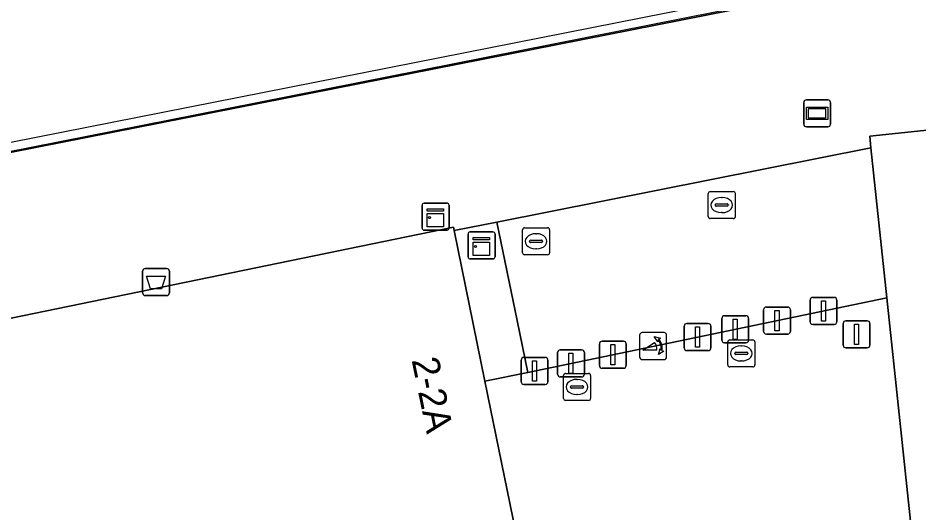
# Model space of a CAD drawing. Extents: x 161087 to 161926, y 382572 to 383873.
# Drawn here: x 161207.6 to 161240.9, y 383545.41 to 383563.72 of the extents above; entities that cross this region are included whole.
import ezdxf

# ---------------------------------------------------------------- set-up
doc = ezdxf.new("R2010")
doc.units = 0
for name, color, linetype in [('IMGEO_Afsluitpaal', 7, 'Continuous'), ('IMGEO_Afvalbak', 7, 'Continuous'), ('IMGEO_Kast', 7, 'Continuous'), ('IMGEO_Kolk', 7, 'Continuous'), ('IMGEO_Lijnafwatering', 7, 'Continuous'), ('IMGEO_Pand', 7, 'Continuous'), ('IMGEO_Pand_nummerreeks', 7, 'Continuous'), ('IMGEO_Pand_overbouw', 7, 'Continuous'), ('IMGEO_Poller', 7, 'Continuous'), ('IMGEO_Rioolput', 7, 'Continuous'), ('IMGEO_Voetgangersgebied_open', 7, 'Continuous'), ('IMGEO_Wegwijzer', 7, 'Continuous')]:
    doc.layers.add(name, color=color, linetype=linetype)

msp = doc.modelspace()

# ---------------------------------------------------------------- linework, layer by layer
at = {"layer": 'IMGEO_Afsluitpaal'}
for p, q in [((161236.969, 383553.386), (161237.759, 383553.386)), ((161237.759, 383553.386), (161236.969, 383553.386)), ((161236.869, 383552.486), (161236.869, 383553.286)), ((161236.869, 383553.286), (161236.869, 383552.486)), ((161237.859, 383553.286), (161237.859, 383552.486)), ((161237.859, 383552.486), (161237.859, 383553.286)), ((161233.71, 383552.709), (161234.5, 383552.709)), ((161234.5, 383552.709), (161233.71, 383552.709)), ((161235.155, 383552.13), (161235.155, 383552.93)), ((161235.155, 383552.93), (161235.155, 383552.13)), ((161235.255, 383553.03), (161236.045, 383553.03)), ((161236.045, 383553.03), (161235.255, 383553.03)), ((161236.145, 383552.93), (161236.145, 383552.13)), ((161236.145, 383552.13), (161236.145, 383552.93)), ((161232.318, 383552.419), (161233.108, 383552.419)), ((161233.108, 383552.419), (161232.318, 383552.419)), ((161233.61, 383551.809), (161233.61, 383552.609)), ((161233.61, 383552.609), (161233.61, 383551.809)), ((161234.6, 383552.609), (161234.6, 383551.809)), ((161234.6, 383551.809), (161234.6, 383552.609)), ((161237.759, 383552.386), (161236.969, 383552.386)), ((161236.969, 383552.386), (161237.759, 383552.386)), ((161238.093, 383551.619), (161238.093, 383552.419)), ((161238.093, 383552.419), (161238.093, 383551.619)), ((161238.193, 383552.519), (161238.983, 383552.519)), ((161238.983, 383552.519), (161238.193, 383552.519)), ((161239.083, 383552.419), (161239.083, 383551.619)), ((161239.083, 383551.619), (161239.083, 383552.419)), ((161232.218, 383551.519), (161232.218, 383552.319)), ((161232.218, 383552.319), (161232.218, 383551.519)), ((161233.208, 383552.319), (161233.208, 383551.519)), ((161233.208, 383551.519), (161233.208, 383552.319)), ((161229.185, 383551.767), (161229.975, 383551.767)), ((161229.975, 383551.767), (161229.185, 383551.767)), ((161234.5, 383551.709), (161233.71, 383551.709)), ((161233.71, 383551.709), (161234.5, 383551.709)), ((161236.045, 383552.03), (161235.255, 383552.03)), ((161235.255, 383552.03), (161236.045, 383552.03)), ((161227.64, 383551.446), (161228.43, 383551.446)), ((161228.43, 383551.446), (161227.64, 383551.446)), ((161229.085, 383550.867), (161229.085, 383551.667)), ((161229.085, 383551.667), (161229.085, 383550.867)), ((161230.075, 383551.667), (161230.075, 383550.867)), ((161230.075, 383550.867), (161230.075, 383551.667)), ((161233.108, 383551.419), (161232.318, 383551.419)), ((161232.318, 383551.419), (161233.108, 383551.419)), ((161238.983, 383551.519), (161238.193, 383551.519)), ((161238.193, 383551.519), (161238.983, 383551.519)), ((161226.197, 383550.267), (161226.197, 383551.067)), ((161226.197, 383551.067), (161226.197, 383550.267)), ((161226.297, 383551.167), (161227.087, 383551.167)), ((161227.087, 383551.167), (161226.297, 383551.167)), ((161227.187, 383551.067), (161227.187, 383550.267)), ((161227.187, 383550.267), (161227.187, 383551.067)), ((161227.54, 383550.546), (161227.54, 383551.346)), ((161227.54, 383551.346), (161227.54, 383550.546)), ((161228.53, 383551.346), (161228.53, 383550.546)), ((161228.53, 383550.546), (161228.53, 383551.346)), ((161229.975, 383550.767), (161229.185, 383550.767)), ((161229.185, 383550.767), (161229.975, 383550.767)), ((161228.43, 383550.446), (161227.64, 383550.446)), ((161227.64, 383550.446), (161228.43, 383550.446)), ((161227.087, 383550.167), (161226.297, 383550.167)), ((161226.297, 383550.167), (161227.087, 383550.167))]:
    msp.add_line(p, q, dxfattribs=at)
for points in [[(161237.289, 383553.261), (161237.439, 383553.261), (161237.439, 383552.511), (161237.289, 383552.511), (161237.289, 383553.261)], [(161235.575, 383552.905), (161235.725, 383552.905), (161235.725, 383552.155), (161235.575, 383552.155), (161235.575, 383552.905)], [(161234.03, 383552.584), (161234.18, 383552.584), (161234.18, 383551.834), (161234.03, 383551.834), (161234.03, 383552.584)], [(161238.513, 383552.394), (161238.663, 383552.394), (161238.663, 383551.644), (161238.513, 383551.644), (161238.513, 383552.394)], [(161232.638, 383552.294), (161232.788, 383552.294), (161232.788, 383551.544), (161232.638, 383551.544), (161232.638, 383552.294)], [(161229.505, 383551.642), (161229.655, 383551.642), (161229.655, 383550.892), (161229.505, 383550.892), (161229.505, 383551.642)], [(161226.617, 383551.042), (161226.767, 383551.042), (161226.767, 383550.292), (161226.617, 383550.292), (161226.617, 383551.042)], [(161227.96, 383551.321), (161228.11, 383551.321), (161228.11, 383550.571), (161227.96, 383550.571), (161227.96, 383551.321)]]:
    msp.add_lwpolyline(points, dxfattribs=at)
for centre, start, end in [((161236.969, 383553.286), 90, 180), ((161236.969, 383553.286), 90, 180), ((161237.759, 383553.286), 0, 90), ((161237.759, 383553.286), 360, 90), ((161233.71, 383552.609), 90, 180), ((161233.71, 383552.609), 90, 180), ((161234.5, 383552.609), 0, 90), ((161234.5, 383552.609), 360, 90), ((161235.255, 383552.93), 90, 180), ((161235.255, 383552.93), 90, 180), ((161236.045, 383552.93), 0, 90), ((161236.045, 383552.93), 360, 90), ((161232.318, 383552.319), 90, 180), ((161232.318, 383552.319), 90, 180), ((161233.108, 383552.319), 0, 90), ((161233.108, 383552.319), 360, 90), ((161236.969, 383552.486), 180, 270), ((161236.969, 383552.486), 180, 270), ((161237.759, 383552.486), 270, 0), ((161237.759, 383552.486), 270, 0), ((161238.193, 383552.419), 90, 180), ((161238.193, 383552.419), 90, 180), ((161238.983, 383552.419), 0, 90), ((161238.983, 383552.419), 360, 90), ((161235.255, 383552.13), 180, 270), ((161235.255, 383552.13), 180, 270), ((161236.045, 383552.13), 270, 0), ((161236.045, 383552.13), 270, 0), ((161229.185, 383551.667), 90, 180), ((161229.185, 383551.667), 90, 180), ((161229.975, 383551.667), 0, 90), ((161229.975, 383551.667), 360, 90), ((161233.71, 383551.809), 180, 270), ((161233.71, 383551.809), 180, 270), ((161234.5, 383551.809), 270, 0), ((161234.5, 383551.809), 270, 0), ((161227.64, 383551.346), 90, 180), ((161227.64, 383551.346), 90, 180), ((161228.43, 383551.346), 0, 90), ((161228.43, 383551.346), 360, 90), ((161232.318, 383551.519), 180, 270), ((161232.318, 383551.519), 180, 270), ((161233.108, 383551.519), 270, 0), ((161233.108, 383551.519), 270, 0), ((161238.193, 383551.619), 180, 270), ((161238.193, 383551.619), 180, 270), ((161238.983, 383551.619), 270, 0), ((161238.983, 383551.619), 270, 0), ((161226.297, 383551.067), 90, 180), ((161226.297, 383551.067), 90, 180), ((161227.087, 383551.067), 0, 90), ((161227.087, 383551.067), 360, 90), ((161229.185, 383550.867), 180, 270), ((161229.185, 383550.867), 180, 270), ((161229.975, 383550.867), 270, 0), ((161229.975, 383550.867), 270, 0), ((161227.64, 383550.546), 180, 270), ((161227.64, 383550.546), 180, 270), ((161228.43, 383550.546), 270, 0), ((161228.43, 383550.546), 270, 0), ((161226.297, 383550.267), 180, 270), ((161226.297, 383550.267), 180, 270), ((161227.087, 383550.267), 270, 0), ((161227.087, 383550.267), 270, 0)]:
    msp.add_arc(centre, 0.1, start, end, dxfattribs=at)
at = {"layer": 'IMGEO_Afvalbak'}
for p, q in [((161212.306, 383554.453), (161213.096, 383554.453)), ((161213.096, 383554.453), (161212.306, 383554.453)), ((161212.206, 383553.553), (161212.206, 383554.353)), ((161212.206, 383554.353), (161212.206, 383553.553)), ((161213.196, 383554.353), (161213.196, 383553.553)), ((161213.196, 383553.553), (161213.196, 383554.353)), ((161213.096, 383553.453), (161212.306, 383553.453)), ((161212.306, 383553.453), (161213.096, 383553.453))]:
    msp.add_line(p, q, dxfattribs=at)
msp.add_lwpolyline([(161212.349, 383554.167), (161213.053, 383554.167), (161212.904, 383553.697), (161212.498, 383553.697), (161212.349, 383554.167)], dxfattribs=at)
for centre, start, end in [((161212.306, 383554.353), 90, 180), ((161212.306, 383554.353), 90, 180), ((161213.096, 383554.353), 0, 90), ((161213.096, 383554.353), 360, 90), ((161212.306, 383553.553), 180, 270), ((161212.306, 383553.553), 180, 270), ((161213.096, 383553.553), 270, 0), ((161213.096, 383553.553), 270, 0)]:
    msp.add_arc(centre, 0.1, start, end, dxfattribs=at)
at = {"layer": 'IMGEO_Kast'}
for p, q in [((161222.532, 383555.945), (161222.532, 383556.786)), ((161222.532, 383556.786), (161222.532, 383555.945)), ((161222.607, 383556.87), (161223.448, 383556.87)), ((161223.448, 383556.87), (161222.607, 383556.87)), ((161223.532, 383556.795), (161223.532, 383555.954)), ((161223.532, 383555.954), (161223.532, 383556.795)), ((161223.457, 383555.87), (161222.616, 383555.87)), ((161222.616, 383555.87), (161223.457, 383555.87)), ((161224.232, 383554.882), (161224.232, 383555.723)), ((161224.232, 383555.723), (161224.232, 383554.882)), ((161224.307, 383555.807), (161225.148, 383555.807)), ((161225.148, 383555.807), (161224.307, 383555.807)), ((161225.232, 383555.732), (161225.232, 383554.891)), ((161225.232, 383554.891), (161225.232, 383555.732)), ((161225.157, 383554.807), (161224.316, 383554.807)), ((161224.316, 383554.807), (161225.157, 383554.807))]:
    msp.add_line(p, q, dxfattribs=at)
for points in [[(161222.727, 383556.66), (161223.327, 383556.66), (161223.327, 383556.575), (161222.727, 383556.575), (161222.727, 383556.66)], [(161222.727, 383556.485), (161223.327, 383556.485), (161223.327, 383555.996), (161222.727, 383555.996), (161222.727, 383556.485)], [(161224.427, 383555.597), (161225.027, 383555.597), (161225.027, 383555.512), (161224.427, 383555.512), (161224.427, 383555.597)], [(161224.427, 383555.422), (161225.027, 383555.422), (161225.027, 383554.933), (161224.427, 383554.933), (161224.427, 383555.422)]]:
    msp.add_lwpolyline(points, dxfattribs=at)
for centre in [(161222.811, 383556.334), (161224.511, 383555.271)]:
    msp.add_circle(centre, 0.0377, dxfattribs=at)
for centre, start, end in [((161222.61, 383556.792), 92.4484, 184.2845), ((161222.61, 383556.792), 92.4484, 184.2845), ((161223.454, 383556.792), 2.4484, 94.2845), ((161223.454, 383556.792), 2.4484, 94.2845), ((161222.61, 383555.948), 182.4484, 274.2845), ((161222.61, 383555.948), 182.4484, 274.2845), ((161223.454, 383555.948), 272.4484, 4.2845), ((161223.454, 383555.948), 272.4484, 4.2845), ((161224.31, 383555.729), 92.4484, 184.2845), ((161224.31, 383555.729), 92.4484, 184.2845), ((161225.154, 383555.729), 2.4484, 94.2845), ((161225.154, 383555.729), 2.4484, 94.2845), ((161224.31, 383554.885), 182.4484, 274.2845), ((161224.31, 383554.885), 182.4484, 274.2845), ((161225.154, 383554.885), 272.4484, 4.2845), ((161225.154, 383554.885), 272.4484, 4.2845)]:
    msp.add_arc(centre, 0.0779, start, end, dxfattribs=at)
at = {"layer": 'IMGEO_Kolk'}
for p, q in [((161233.829, 383550.888), (161233.829, 383551.74)), ((161233.904, 383551.814), (161234.756, 383551.814)), ((161234.83, 383551.74), (161234.83, 383550.888)), ((161234.317, 383551.594), (161234.342, 383551.594)), ((161234.088, 383551.308), (161234.088, 383551.32)), ((161234.526, 383551.271), (161234.128, 383551.271)), ((161234.131, 383551.357), (161234.529, 383551.357)), ((161234.34, 383551.034), (161234.315, 383551.034)), ((161234.572, 383551.32), (161234.572, 383551.308)), ((161234.756, 383550.814), (161233.904, 383550.814)), ((161227.761, 383549.648), (161227.761, 383550.5)), ((161227.836, 383550.574), (161228.688, 383550.574)), ((161228.762, 383550.5), (161228.762, 383549.648)), ((161228.02, 383550.068), (161228.02, 383550.08)), ((161228.063, 383550.117), (161228.461, 383550.117)), ((161228.249, 383550.354), (161228.274, 383550.354)), ((161228.504, 383550.08), (161228.504, 383550.068)), ((161228.458, 383550.031), (161228.06, 383550.031)), ((161228.272, 383549.794), (161228.247, 383549.794)), ((161228.688, 383549.574), (161227.836, 383549.574))]:
    msp.add_line(p, q, dxfattribs=at)
for points in [[(161233.829, 383550.888), (161233.829, 383551.74)], [(161233.904, 383551.814), (161234.756, 383551.814)], [(161234.83, 383551.74), (161234.83, 383550.888)], [(161234.756, 383550.814), (161233.904, 383550.814)], [(161227.761, 383549.648), (161227.761, 383550.5)], [(161227.836, 383550.574), (161228.688, 383550.574)], [(161228.762, 383550.5), (161228.762, 383549.648)], [(161228.688, 383549.574), (161227.836, 383549.574)]]:
    msp.add_lwpolyline(points, dxfattribs=at)
for centre, radius, start, end in [((161233.906, 383551.738), 0.0765, 91.552, 178.448), ((161233.906, 383551.738), 0.0765, 91.552, 178.448), ((161234.754, 383551.738), 0.0765, 1.552, 88.448), ((161234.754, 383551.738), 0.0765, 1.552, 88.448), ((161234.128, 383551.317), 0.0403, 85.8775, 175.7526), ((161234.125, 383551.307), 0.0366, 178.938, 274.7102), ((161234.529, 383551.314), 0.043, 264.8664, 352.4533), ((161234.533, 383551.319), 0.0386, 1.7309, 96.639), ((161233.906, 383550.89), 0.0765, 181.552, 268.448), ((161233.906, 383550.89), 0.0765, 181.552, 268.448), ((161234.754, 383550.89), 0.0765, 271.552, 358.448), ((161234.754, 383550.89), 0.0765, 271.552, 358.448), ((161227.838, 383550.498), 0.0765, 91.552, 178.448), ((161227.838, 383550.498), 0.0765, 91.552, 178.448), ((161228.686, 383550.498), 0.0765, 1.552, 88.448), ((161228.686, 383550.498), 0.0765, 1.552, 88.448), ((161228.06, 383550.077), 0.0403, 85.8775, 175.7526), ((161228.057, 383550.067), 0.0366, 178.938, 274.7102), ((161228.461, 383550.074), 0.043, 264.8664, 352.4533), ((161228.465, 383550.079), 0.0386, 1.7309, 96.639), ((161227.838, 383549.65), 0.0765, 181.552, 268.448), ((161227.838, 383549.65), 0.0765, 181.552, 268.448), ((161228.686, 383549.65), 0.0765, 271.552, 358.448), ((161228.686, 383549.65), 0.0765, 271.552, 358.448)]:
    msp.add_arc(centre, radius, start, end, dxfattribs=at)
for centre, major_axis, ratio, start_param, end_param in [((161234.316, 383551.314), (-0.387, 0.002), 0.722429, 4.712389, 7.853982), ((161234.341, 383551.314), (-0.39, 0.002), 0.717154, 1.570796, 4.712389), ((161228.248, 383550.074), (-0.387, 0.002), 0.722429, 4.712389, 7.853982), ((161228.273, 383550.074), (-0.39, 0.002), 0.717154, 1.570796, 4.712389)]:
    msp.add_ellipse(centre, major_axis=major_axis, ratio=ratio, start_param=start_param, end_param=end_param, dxfattribs=at)
at = {"layer": 'IMGEO_Lijnafwatering'}
for points in [[(161215.262, 383560.36), (161234.607, 383564.186)], [(161195.917, 383556.534), (161215.262, 383560.36)]]:
    msp.add_lwpolyline(points, dxfattribs=at)
at = {"layer": 'IMGEO_Pand'}
for points in [[(161304.112, 383566.187), (161239.077, 383559.341), (161239.122, 383558.916), (161239.708, 383553.373), (161241.38, 383537.555), (161241.552, 383537.541), (161264.806, 383539.926), (161265.891, 383530.338), (161266.48, 383530.398), (161267.523, 383524.955), (161270.679, 383525.311), (161284.869, 383527.208), (161293.877, 383529.523), (161293.103, 383532.537), (161293.308, 383532.59), (161293.168, 383533.133), (161292.988, 383533.115), (161291.753, 383542.945), (161303.88, 383544.123), (161305.662, 383544.309), (161305.99, 383544.343), (161305.994, 383544.303), (161306.422, 383544.348), (161304.155, 383565.778)], [(161226.411, 383542.705), (161224.858, 383550.286), (161224.139, 383553.795), (161223.717, 383555.854), (161223.691, 383555.981), (161186.626, 383548.354), (161190.124, 383531.514), (161202.21, 383533.817), (161203.737, 383534.126), (161202.948, 383538.034), (161206.861, 383538.824)]]:
    msp.add_lwpolyline(points, close=True, dxfattribs=at)
at = {"layer": 'IMGEO_Pand_overbouw'}
msp.add_lwpolyline([(161281.107, 383597.349), (161234.541, 383588.148), (161206.793, 383582.665), (161185.162, 383578.391), (161185.959, 383574.357), (161187.317, 383567.484), (161189.659, 383555.631), (161285.604, 383574.589), (161284.625, 383579.543), (161283.27, 383586.404)], close=True, dxfattribs=at)
at = {"layer": 'IMGEO_Poller'}
for p, q in [((161231.476, 383552.084), (161230.668, 383552.084)), ((161231.476, 383552.084), (161230.668, 383552.084)), ((161230.574, 383551.989), (161230.574, 383551.182)), ((161230.574, 383551.989), (161230.574, 383551.182)), ((161231.57, 383551.182), (161231.57, 383551.989)), ((161231.57, 383551.182), (161231.57, 383551.989)), ((161230.668, 383551.087), (161231.476, 383551.087)), ((161230.668, 383551.087), (161231.476, 383551.087))]:
    msp.add_line(p, q, dxfattribs=at)
for points in [[(161231.209, 383551.44), (161230.696, 383551.44), (161231.126, 383551.715)], [(161231.253, 383551.813), (161231.241, 383551.74), (161231.116, 383551.945)], [(161231.116, 383551.945), (161231.347, 383551.879), (161231.276, 383551.847)], [(161231.269, 383551.268), (161231.335, 383551.499), (161231.365, 383551.431)], [(161231.401, 383551.404), (161231.473, 383551.393), (161231.269, 383551.268)]]:
    msp.add_lwpolyline(points, dxfattribs=at)
for centre, radius, start, end in [((161230.668, 383551.989), 0.0946, 90, 180), ((161230.668, 383551.989), 0.0946, 90, 180), ((161231.476, 383551.989), 0.0946, 0, 90), ((161231.476, 383551.989), 0.0946, 0, 90), ((161230.881, 383551.49), 0.332, 351.3247, 42.4854), ((161230.895, 383551.5), 0.476, 351.7527, 41.1691), ((161230.895, 383551.5), 0.516, 349.3569, 42.2912), ((161230.668, 383551.182), 0.0946, 180, 270), ((161230.668, 383551.182), 0.0946, 180, 270), ((161231.476, 383551.182), 0.0946, 270, 0), ((161231.476, 383551.182), 0.0946, 270, 0)]:
    msp.add_arc(centre, radius, start, end, dxfattribs=at)
at = {"layer": 'IMGEO_Rioolput'}
for p, q in [((161233.108, 383556.374), (161233.108, 383557.226)), ((161233.183, 383557.3), (161234.035, 383557.3)), ((161233.596, 383557.08), (161233.621, 383557.08)), ((161234.109, 383557.226), (161234.109, 383556.374)), ((161233.367, 383556.794), (161233.367, 383556.806)), ((161233.805, 383556.757), (161233.407, 383556.757)), ((161233.41, 383556.843), (161233.808, 383556.843)), ((161233.851, 383556.806), (161233.851, 383556.794)), ((161233.619, 383556.52), (161233.594, 383556.52)), ((161234.035, 383556.3), (161233.183, 383556.3)), ((161226.247, 383555.034), (161226.247, 383555.886)), ((161226.322, 383555.96), (161227.174, 383555.96)), ((161226.735, 383555.74), (161226.76, 383555.74)), ((161227.248, 383555.886), (161227.248, 383555.034)), ((161226.506, 383555.454), (161226.506, 383555.466)), ((161226.944, 383555.417), (161226.546, 383555.417)), ((161226.549, 383555.503), (161226.947, 383555.503)), ((161226.99, 383555.466), (161226.99, 383555.454)), ((161226.758, 383555.18), (161226.733, 383555.18)), ((161227.174, 383554.96), (161226.322, 383554.96))]:
    msp.add_line(p, q, dxfattribs=at)
for points in [[(161233.108, 383556.374), (161233.108, 383557.226)], [(161233.183, 383557.3), (161234.035, 383557.3)], [(161234.109, 383557.226), (161234.109, 383556.374)], [(161234.035, 383556.3), (161233.183, 383556.3)], [(161226.247, 383555.034), (161226.247, 383555.886)], [(161226.322, 383555.96), (161227.174, 383555.96)], [(161227.248, 383555.886), (161227.248, 383555.034)], [(161227.174, 383554.96), (161226.322, 383554.96)]]:
    msp.add_lwpolyline(points, dxfattribs=at)
for centre, radius, start, end in [((161233.185, 383557.224), 0.0765, 91.552, 178.448), ((161233.185, 383557.224), 0.0765, 91.552, 178.448), ((161234.033, 383557.224), 0.0765, 1.552, 88.448), ((161234.033, 383557.224), 0.0765, 1.552, 88.448), ((161233.407, 383556.803), 0.0403, 85.8775, 175.7526), ((161233.404, 383556.793), 0.0366, 178.938, 274.7102), ((161233.808, 383556.8), 0.043, 264.8664, 352.4533), ((161233.812, 383556.805), 0.0386, 1.7309, 96.639), ((161233.185, 383556.376), 0.0765, 181.552, 268.448), ((161233.185, 383556.376), 0.0765, 181.552, 268.448), ((161234.033, 383556.376), 0.0765, 271.552, 358.448), ((161234.033, 383556.376), 0.0765, 271.552, 358.448), ((161226.324, 383555.884), 0.0765, 91.552, 178.448), ((161226.324, 383555.884), 0.0765, 91.552, 178.448), ((161227.172, 383555.884), 0.0765, 1.552, 88.448), ((161227.172, 383555.884), 0.0765, 1.552, 88.448), ((161226.546, 383555.463), 0.0403, 85.8775, 175.7526), ((161226.543, 383555.453), 0.0366, 178.938, 274.7102), ((161226.947, 383555.46), 0.043, 264.8664, 352.4533), ((161226.951, 383555.465), 0.0386, 1.7309, 96.639), ((161226.324, 383555.036), 0.0765, 181.552, 268.448), ((161226.324, 383555.036), 0.0765, 181.552, 268.448), ((161227.172, 383555.036), 0.0765, 271.552, 358.448), ((161227.172, 383555.036), 0.0765, 271.552, 358.448)]:
    msp.add_arc(centre, radius, start, end, dxfattribs=at)
for centre, major_axis, ratio, start_param, end_param in [((161233.595, 383556.8), (-0.387, 0.002), 0.722429, 4.712389, 7.853982), ((161233.62, 383556.8), (-0.39, 0.002), 0.717154, 1.570796, 4.712389), ((161226.734, 383555.46), (-0.387, 0.002), 0.722429, 4.712389, 7.853982), ((161226.759, 383555.46), (-0.39, 0.002), 0.717154, 1.570796, 4.712389)]:
    msp.add_ellipse(centre, major_axis=major_axis, ratio=ratio, start_param=start_param, end_param=end_param, dxfattribs=at)
at = {"layer": 'IMGEO_Voetgangersgebied_open'}
for points in [[(161165.98, 383556.055), (161165.271, 383550.409), (161168.838, 383551.159), (161169.068, 383551.892), (161169.522, 383552.899), (161169.983, 383553.615), (161170.811, 383554.359), (161171.652, 383554.787), (161172.565, 383554.909), (161173.542, 383554.787), (161174.625, 383554.356), (161175.66, 383553.552), (161176.414, 383552.649), (161185.395, 383554.412), (161301.766, 383577.405)], [(161241.38, 383537.555), (161239.708, 383553.373), (161226.437, 383550.614), (161224.858, 383550.286), (161226.411, 383542.705), (161226.434, 383542.588), (161227.714, 383536.302), (161227.936, 383535.212), (161228.949, 383530.241), (161229.093, 383529.534), (161229.134, 383529.329), (161230.622, 383522.023), (161230.656, 383521.856), (161232.206, 383514.247)]]:
    msp.add_lwpolyline(points, dxfattribs=at)
for points in [[(161304.112, 383566.187), (161304.119, 383566.256), (161301.766, 383577.405), (161185.395, 383554.412), (161185.523, 383553.781), (161186.626, 383548.354), (161223.691, 383555.981), (161223.717, 383555.854), (161225.296, 383556.168), (161239.122, 383558.916), (161239.077, 383559.341)], [(161239.122, 383558.916), (161225.296, 383556.168), (161226.042, 383552.537), (161226.437, 383550.614), (161239.708, 383553.373)], [(161226.437, 383550.614), (161226.042, 383552.537), (161225.296, 383556.168), (161223.717, 383555.854), (161224.139, 383553.795), (161224.858, 383550.286)]]:
    msp.add_lwpolyline(points, close=True, dxfattribs=at)
at = {"layer": 'IMGEO_Wegwijzer'}
for p, q in [((161236.735, 383560.69), (161237.525, 383560.69)), ((161237.525, 383560.69), (161236.735, 383560.69)), ((161236.635, 383559.79), (161236.635, 383560.59)), ((161236.635, 383560.59), (161236.635, 383559.79)), ((161237.625, 383560.59), (161237.625, 383559.79)), ((161237.625, 383559.79), (161237.625, 383560.59)), ((161237.525, 383559.69), (161236.735, 383559.69)), ((161236.735, 383559.69), (161237.525, 383559.69))]:
    msp.add_line(p, q, dxfattribs=at)
for points in [[(161236.736, 383560.422), (161237.524, 383560.422), (161237.524, 383559.958), (161236.736, 383559.958), (161236.736, 383560.422)], [(161236.801, 383560.357), (161236.801, 383560.023), (161237.459, 383560.023), (161237.459, 383560.357), (161236.801, 383560.357)]]:
    msp.add_lwpolyline(points, dxfattribs=at)
for centre, start, end in [((161236.735, 383560.59), 90, 180), ((161236.735, 383560.59), 90, 180), ((161237.525, 383560.59), 0, 90), ((161237.525, 383560.59), 360, 90), ((161236.735, 383559.79), 180, 270), ((161236.735, 383559.79), 180, 270), ((161237.525, 383559.79), 270, 0), ((161237.525, 383559.79), 270, 0)]:
    msp.add_arc(centre, 0.1, start, end, dxfattribs=at)

# ---------------------------------------------------------------- texts
at = {"layer": 'IMGEO_Pand_nummerreeks'}
msp.add_text('2-2A', height=1, rotation=281.5771, dxfattribs=at).set_placement((161222.144, 383551.075))

doc.saveas('drawing.dxf')
